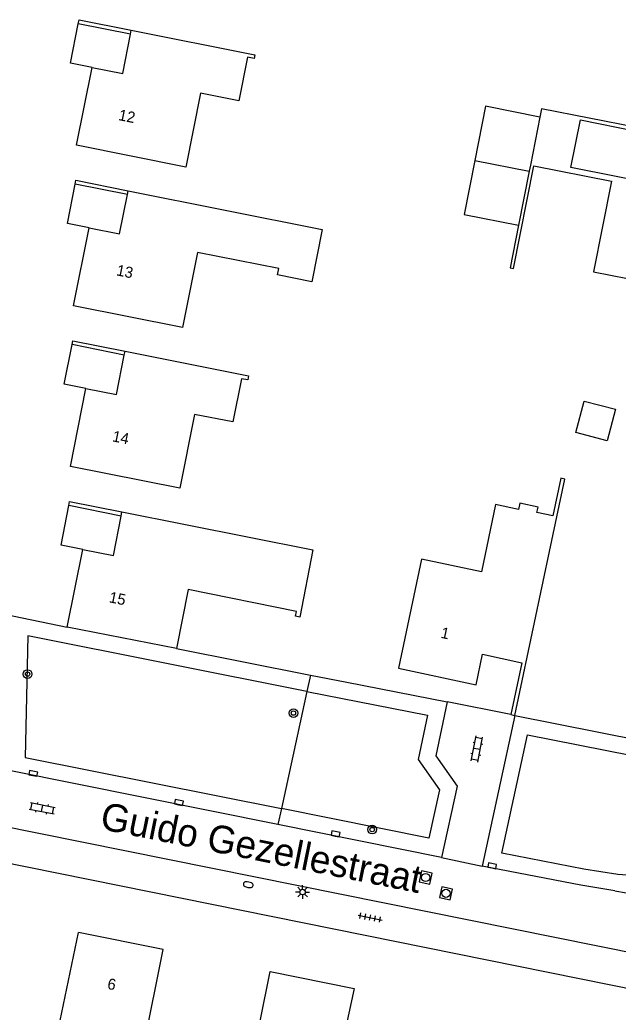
# Model space of a CAD drawing. Extents: x 131000 to 133013, y 393000 to 396501.
# Drawn here: x 132498.1 to 132552.4, y 394758.4 to 394848.4 of the extents above; entities that cross this region are included whole.
import ezdxf

# ---------------------------------------------------------------- set-up
doc = ezdxf.new("R2010")
doc.units = 0
for name, color, linetype in [('gg-afsc-draadraster', 7, 'Continuous'), ('gg-afsc-hekwerk', 7, 'Continuous'), ('gg-afsc-muur', 7, 'Continuous'), ('gg-anno-huisnummerreeks BGT', 7, 'Continuous'), ('gg-anno-openbare ruimte label', 7, 'Continuous'), ('gg-bbg-gedigitaliseerde bebouwing', 7, 'Continuous'), ('gg-bbg-gedigitaliseerde bijgebouw', 7, 'Continuous'), ('gg-bbg-hoofdgebouw', 7, 'Continuous'), ('gg-bbg-luifel en loopbrug', 7, 'Continuous'), ('gg-bbg-tussenscheiding', 7, 'Continuous'), ('gg-knt-verharding', 7, 'Continuous'), ('gt-grn-groengrens', 7, 'Continuous'), ('gt-symb-boom', 7, 'Continuous'), ('gt-symb-brandkraan', 7, 'Continuous'), ('gt-symb-klinker verharding', 7, 'Continuous'), ('gt-symb-kolk', 7, 'Continuous'), ('gt-symb-lichtmast', 7, 'Continuous'), ('gt-symb-rioolschacht', 7, 'Continuous'), ('gt-symb-tegel verharding', 7, 'Continuous')]:
    doc.layers.add(name, color=color, linetype=linetype)

# ---------------------------------------------------------------- blocks, each defined once
blk = doc.blocks.new('gt0-BOOM')
at = {"layer": 'gt-symb-boom'}
for radius in [0.4, 0.2]:
    blk.add_circle((0, 0), radius, dxfattribs=at)
blk = doc.blocks.new('gt0-KL1')
at = {"layer": 'gt-symb-klinker verharding'}
for p, q in [((-1.15, 0.3), (1.15, 0.3)), ((-1, -0.3), (-1, 0.3)), ((-0.5, 0.3), (-0.5, 0.45)), ((0, -0.3), (0, 0.3)), ((0.5, 0.3), (0.5, 0.45)), ((1, -0.3), (1, 0.3)), ((-1.15, -0.3), (1.15, -0.3)), ((-0.5, -0.45), (-0.5, -0.3)), ((0.5, -0.45), (0.5, -0.3))]:
    blk.add_line(p, q, dxfattribs=at)
blk = doc.blocks.new('gt0-TEG1')
at = {"layer": 'gt-symb-tegel verharding'}
for p, q in [((-1.125, 0), (1.125, 0)), ((-0.9, -0.25), (-0.9, 0.25)), ((-0.45, -0.25), (-0.45, 0.25)), ((0, -0.25), (0, 0.25)), ((0.45, -0.25), (0.45, 0.25)), ((0.9, -0.25), (0.9, 0.25))]:
    blk.add_line(p, q, dxfattribs=at)
blk = doc.blocks.new('gt0-RS')
at = {"layer": 'gt-symb-rioolschacht'}
blk.add_lwpolyline([(-0.5, -0.5), (0.5, -0.5), (0.5, 0.5), (-0.5, 0.5)], close=True, dxfattribs=at)
blk.add_circle((0, 0), 0.375, dxfattribs=at)
blk = doc.blocks.new('gt0-KOLK')
at = {"layer": 'gt-symb-kolk'}
blk.add_lwpolyline([(0, 0), (0.375, 0), (0.375, 0.4), (-0.375, 0.4), (-0.375, 0), (0, 0)], dxfattribs=at)
blk = doc.blocks.new('gt0-BR')
at = {"layer": 'gt-symb-brandkraan'}
for centre, radius, start, end in [((-0.244, 0), 0.206, 107.56694, 252.43307), ((0.599, -2.664), 3, 106.89205, 107.56694), ((0, -0.691), 0.938, 73.10799, 106.89205), ((-0.599, -2.664), 3, 72.43309, 73.10799), ((0.244, 0), 0.206, 287.56695, 72.43309), ((0.599, 2.664), 3, 252.43307, 253.10797), ((0, 0.691), 0.938, 253.10797, 286.89206), ((-0.599, 2.664), 3, 286.89206, 287.56695)]:
    blk.add_arc(centre, radius, start, end, dxfattribs=at)
blk = doc.blocks.new('gt0-LMAST')
at = {"layer": 'gt-symb-lichtmast'}
for p, q in [((-0.182, 0.173), (-0.447, 0.438)), ((-0.005, 0.246), (-0.005, 0.621)), ((0.172, 0.173), (0.437, 0.438)), ((-0.255, -0.004), (-0.63, -0.004)), ((-0.182, -0.181), (-0.447, -0.446)), ((-0.005, -0.254), (-0.005, -0.629)), ((0.437, -0.446), (0.172, -0.181)), ((0.245, -0.004), (0.62, -0.004))]:
    blk.add_line(p, q, dxfattribs=at)
blk.add_circle((-0.005, -0.004), 0.25, dxfattribs=at)

msp = doc.modelspace()

# ---------------------------------------------------------------- linework, layer by layer
at = {"layer": 'gg-afsc-draadraster'}
msp.add_line((132543.008, 394785.294), (132576.222, 394778.654), dxfattribs=at)
at = {"layer": 'gg-afsc-hekwerk'}
for p, q in [((132512.327, 394791.35), (132524.477, 394788.957)), ((132524.477, 394788.957), (132527.78, 394788.307))]:
    msp.add_line(p, q, dxfattribs=at)
at = {"layer": 'gg-afsc-muur'}
for points in [[(132503.43, 394848.028), (132503.498, 394848.38), (132508.225, 394847.443)], [(132503.161, 394833.468), (132503.211, 394833.826), (132507.948, 394832.883)], [(132502.872, 394818.924), (132502.934, 394819.261), (132507.668, 394818.316)], [(132502.585, 394804.336), (132502.641, 394804.692), (132507.385, 394803.749)]]:
    msp.add_lwpolyline(points, dxfattribs=at)
at = {"layer": 'gg-bbg-gedigitaliseerde bebouwing'}
for points in [[(132506.527, 394755.852), (132501.64, 394756.909), (132503.44, 394765.6)], [(132524.009, 394752.209), (132519.045, 394753.224), (132520.83, 394762.06)]]:
    msp.add_lwpolyline(points, dxfattribs=at)
at = {"layer": 'gg-bbg-gedigitaliseerde bijgebouw'}
msp.add_line((132539.383, 394835.631), (132544.311, 394834.662), dxfattribs=at)
for points in [[(132545.275, 394839.568), (132540.348, 394840.537), (132539.383, 394835.631)], [(132549.287, 394813.801), (132552.137, 394813.061), (132551.396, 394810.211), (132548.546, 394810.952), (132549.287, 394813.801)]]:
    msp.add_lwpolyline(points, dxfattribs=at)
at = {"layer": 'gg-bbg-hoofdgebouw'}
for p, q in [((132508.157, 394847.091), (132508.225, 394847.443)), ((132503.279, 394837.016), (132504.686, 394844.07)), ((132544.419, 394835.214), (132544.311, 394834.662)), ((132544.311, 394834.662), (132543.346, 394829.756)), ((132507.879, 394832.543), (132507.948, 394832.883)), ((132502.987, 394822.434), (132504.402, 394829.514)), ((132543.346, 394829.756), (132542.585, 394825.883)), ((132507.599, 394817.967), (132507.668, 394818.316)), ((132502.717, 394807.867), (132504.119, 394814.949)), ((132507.313, 394803.374), (132507.385, 394803.749)), ((132543.008, 394785.294), (132546.82, 394803.31)), ((132502.422, 394793.302), (132503.834, 394800.349)), ((132512.327, 394791.35), (132502.422, 394793.302)), ((132542.662, 394785.377), (132543.008, 394785.294))]:
    msp.add_line(p, q, dxfattribs=at)
for points in [[(132508.225, 394847.443), (132519.442, 394845.22), (132519.372, 394844.865), (132518.783, 394844.981), (132517.997, 394841.034), (132514.517, 394841.728), (132513.195, 394835.029), (132503.279, 394837.016)], [(132504.686, 394844.07), (132507.462, 394843.519), (132508.157, 394847.091)], [(132544.74, 394835.15), (132551.772, 394833.736), (132550.157, 394825.52), (132567.091, 394822.199), (132568.714, 394830.446), (132571.548, 394829.864), (132571.569, 394829.972), (132572.238, 394829.841), (132572.294, 394830.174), (132548.1, 394834.991), (132548.961, 394839.316), (132554.02, 394838.289), (132554.084, 394838.608), (132545.421, 394840.31), (132545.275, 394839.568)], [(132542.585, 394825.883), (132542.899, 394825.818), (132544.74, 394835.15)], [(132507.948, 394832.883), (132525.556, 394829.377), (132524.598, 394824.619), (132521.489, 394825.242), (132521.605, 394825.82), (132514.245, 394827.274), (132512.883, 394820.472), (132502.987, 394822.434)], [(132504.402, 394829.514), (132507.154, 394828.971), (132507.879, 394832.543)], [(132507.668, 394818.316), (132518.866, 394816.079), (132518.797, 394815.718), (132518.217, 394815.829), (132517.444, 394811.912), (132513.966, 394812.58), (132512.644, 394805.902), (132502.717, 394807.867)], [(132504.119, 394814.949), (132506.895, 394814.399), (132507.599, 394817.967)], [(132546.82, 394803.31), (132547.543, 394806.726), (132547.19, 394806.806), (132546.457, 394803.387)], [(132546.457, 394803.387), (132545.009, 394803.695), (132545.113, 394804.184), (132543.473, 394804.533), (132543.352, 394803.966), (132541.264, 394804.409), (132539.989, 394798.314), (132534.548, 394799.464), (132532.462, 394789.568), (132539.495, 394788.069), (132540.085, 394790.837), (132543.648, 394790.074), (132542.662, 394785.377)], [(132503.834, 394800.349), (132506.63, 394799.797), (132507.313, 394803.374)], [(132507.385, 394803.749), (132524.702, 394800.304), (132523.504, 394794.206), (132523.126, 394794.295), (132523.229, 394794.733), (132513.386, 394796.724), (132512.327, 394791.35)], [(132509.382, 394755.337), (132511.14, 394764.06), (132503.44, 394765.6)], [(132520.83, 394762.06), (132528.43, 394760.53), (132525.98, 394749.07), (132531.4, 394748.07)]]:
    msp.add_lwpolyline(points, dxfattribs=at)
at = {"layer": 'gg-bbg-luifel en loopbrug'}
for p, q in [((132508.157, 394847.091), (132503.43, 394848.028)), ((132507.879, 394832.543), (132503.161, 394833.468)), ((132507.599, 394817.967), (132502.872, 394818.924)), ((132507.313, 394803.374), (132502.585, 394804.336))]:
    msp.add_line(p, q, dxfattribs=at)
for points in [[(132504.686, 394844.07), (132502.723, 394844.459), (132503.43, 394848.028)], [(132539.383, 394835.631), (132538.419, 394830.725), (132543.346, 394829.756)], [(132504.402, 394829.514), (132502.454, 394829.9), (132503.161, 394833.468)], [(132504.119, 394814.949), (132502.161, 394815.337), (132502.872, 394818.924)], [(132503.834, 394800.349), (132501.874, 394800.736), (132502.585, 394804.336)]]:
    msp.add_lwpolyline(points, dxfattribs=at)
at = {"layer": 'gg-bbg-tussenscheiding'}
msp.add_line((132545.275, 394839.568), (132544.419, 394835.214), dxfattribs=at)
at = {"layer": 'gg-knt-verharding'}
for p, q in [((132542.662, 394785.377), (132536.88, 394786.515)), ((132543.008, 394785.294), (132540.055, 394771.626)), ((132521.527, 394775.389), (132497.15, 394780.29)), ((132479.391, 394778.724), (132566.657, 394761.148)), ((132478.819, 394775.591), (132568.051, 394757.549)), ((132536.372, 394772.405), (132521.527, 394775.389)), ((132536.372, 394772.405), (132540.055, 394771.626)), ((132549.003, 394769.883), (132540.055, 394771.626)), ((132552.089, 394769.382), (132549.003, 394769.883))]:
    msp.add_line(p, q, dxfattribs=at)
msp.add_lwpolyline([(132536.88, 394786.515), (132535.84, 394781.64), (132537.791, 394778.883), (132536.372, 394772.405)], dxfattribs=at)
msp.add_arc((132556.469, 394793.201), 24.218, 259.58161, 272.81755, dxfattribs=at)
at = {"layer": 'gt-grn-groengrens'}
for p, q in [((132496.745, 394794.467), (132502.422, 394793.302)), ((132524.477, 394788.957), (132524.153, 394787.471)), ((132527.78, 394788.307), (132536.88, 394786.515)), ((132524.153, 394787.471), (132521.846, 394776.855)), ((132521.846, 394776.855), (132521.527, 394775.389))]:
    msp.add_line(p, q, dxfattribs=at)
for points in [[(132524.153, 394787.471), (132498.842, 394792.497), (132498.605, 394781.492), (132521.846, 394776.855)], [(132524.153, 394787.471), (132535.089, 394785.311), (132534.236, 394781.31), (132536.184, 394778.557), (132535.222, 394774.166), (132521.846, 394776.855)], [(132552.36, 394770.857), (132549.267, 394771.36), (132541.845, 394772.806), (132544.159, 394783.52), (132574.468, 394777.533), (132573.443, 394772.403), (132570.925, 394771.472), (132557.569, 394770.509), (132552.36, 394770.857)]]:
    msp.add_lwpolyline(points, dxfattribs=at)

# ---------------------------------------------------------------- block references
at = {"layer": 'gt-symb-boom'}
for p in [(132498.831, 394789.041), (132522.939, 394785.502), (132530.077, 394774.942)]:
    msp.add_blockref('gt0-BOOM', p, dxfattribs=at)
at = {"layer": 'gt-symb-brandkraan', "rotation": -10.366322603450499}
msp.add_blockref('gt0-BR', (132518.84, 394769.942), dxfattribs=at)
at = {"layer": 'gt-symb-klinker verharding'}
for p, rotation in [((132539.574, 394782.25), 78.86988891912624), ((132500.159, 394776.87), -11.186329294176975)]:
    msp.add_blockref('gt0-KL1', p, dxfattribs=dict(at, rotation=rotation))
at = {"layer": 'gt-symb-kolk'}
for p, rotation in [((132499.301, 394779.843), -11.366137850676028), ((132512.515, 394777.189), -11.298700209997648), ((132526.716, 394774.352), -11.422321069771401), ((132540.917, 394771.456), -11.13011107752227)]:
    msp.add_blockref('gt0-KOLK', p, dxfattribs=dict(at, rotation=rotation))
at = {"layer": 'gt-symb-lichtmast'}
msp.add_blockref('gt0-LMAST', (132523.768, 394769.275), dxfattribs=at)
at = {"layer": 'gt-symb-rioolschacht'}
for p, rotation in [((132534.924, 394770.593), 168.40926317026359), ((132536.766, 394769.154), 167.58922528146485)]:
    msp.add_blockref('gt0-RS', p, dxfattribs=dict(at, rotation=rotation))
at = {"layer": 'gt-symb-tegel verharding', "rotation": -11.366137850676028}
msp.add_blockref('gt0-TEG1', (132529.894, 394766.954), dxfattribs=at)

# ---------------------------------------------------------------- texts
at = {"layer": 'gg-anno-huisnummerreeks BGT'}
for s, rotation, p in [('12', 348.7, (132507.02, 394839.297)), ('13', 348.7, (132506.83, 394825.216)), ('14', 348.8, (132506.457, 394810.16)), ('15', 348.7, (132506.162, 394795.561)), ('1', 348, (132536.234, 394792.343)), ('6', 348.7, (132506.004, 394760.498))]:
    msp.add_text(s, height=1, rotation=rotation, dxfattribs=at).set_placement(p)
at = {"layer": 'gg-anno-openbare ruimte label'}
msp.add_text('Guido Gezellestraat', height=2.5, rotation=348.6, dxfattribs=at).set_placement((132505.303, 394775.016))

doc.saveas('drawing.dxf')
